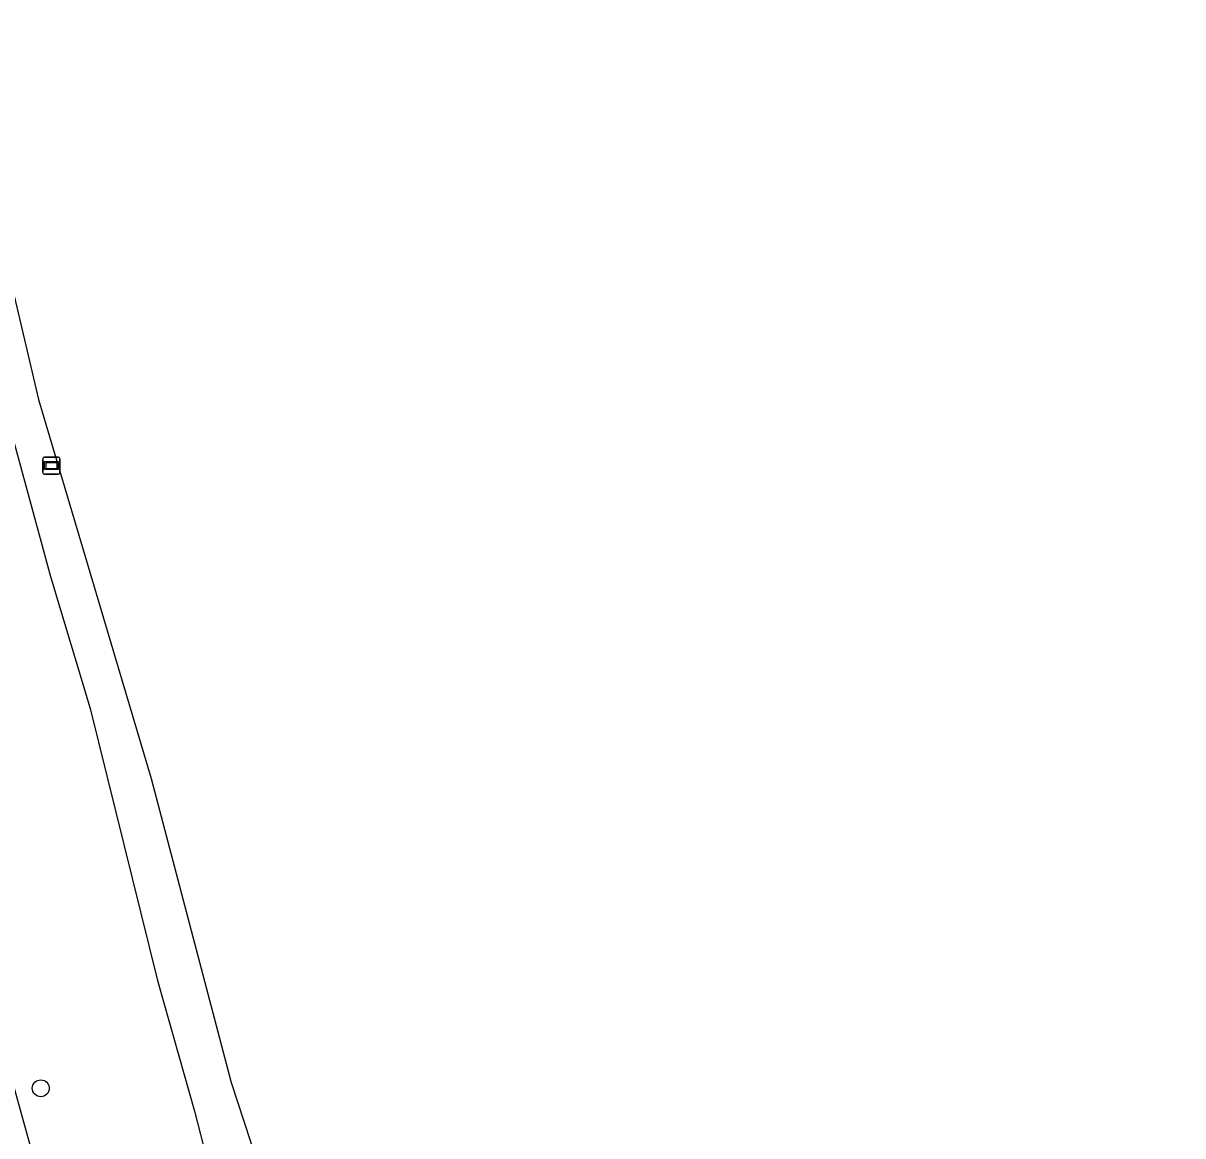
# Model space of a CAD drawing. Extents: x 158038 to 159242, y 380133 to 381214.
# Drawn here: x 159087.6 to 159154.8, y 380973.5 to 381038 of the extents above; entities that cross this region are included whole.
import ezdxf

# ---------------------------------------------------------------- set-up
doc = ezdxf.new("R2010")
doc.units = 0
for name, color, linetype in [('IMGEO_Boom', 7, 'Continuous'), ('IMGEO_Fietspad_open', 7, 'Continuous'), ('IMGEO_Groenvoorziening', 7, 'Continuous'), ('IMGEO_Verklikker', 7, 'Continuous'), ('IMGEO_Waterloop', 7, 'Continuous')]:
    doc.layers.add(name, color=color, linetype=linetype)

msp = doc.modelspace()

# ---------------------------------------------------------------- linework, layer by layer
at = {"layer": 'IMGEO_Boom'}
msp.add_circle((159088.572, 380976.27), 0.489, dxfattribs=at)
at = {"layer": 'IMGEO_Fietspad_open'}
msp.add_lwpolyline([(159125.106, 380838.909), (159086.142, 380979.46)], dxfattribs=at)
at = {"layer": 'IMGEO_Groenvoorziening'}
msp.add_lwpolyline([(159059.506, 381116.638), (159069.605, 381077.19), (159076.697, 381051.633), (159089.14, 381005.934), (159091.442, 380998.293), (159095.335, 380982.52), (159097.489, 380974.942), (159102.788, 380954.289), (159115.909, 380907.9), (159121.569, 380885.907), (159125.518, 380869.885), (159128.855, 380857.251), (159131.956, 380846.552), (159132.786, 380844.954), (159133.375, 380844.629)], dxfattribs=at)
at = {"layer": 'IMGEO_Verklikker'}
for p, q in [((159088.691, 381011.963), (159088.691, 381012.763)), ((159088.691, 381012.763), (159088.691, 381011.963)), ((159088.791, 381012.863), (159089.581, 381012.863)), ((159089.581, 381012.863), (159088.791, 381012.863)), ((159089.681, 381012.763), (159089.681, 381011.963)), ((159089.681, 381011.963), (159089.681, 381012.763)), ((159089.581, 381011.863), (159088.791, 381011.863)), ((159088.791, 381011.863), (159089.581, 381011.863))]:
    msp.add_line(p, q, dxfattribs=at)
for points in [[(159088.792, 381012.595), (159089.58, 381012.595), (159089.58, 381012.131), (159088.792, 381012.131), (159088.792, 381012.595)], [(159088.857, 381012.53), (159088.857, 381012.196), (159089.515, 381012.196), (159089.515, 381012.53), (159088.857, 381012.53)]]:
    msp.add_lwpolyline(points, dxfattribs=at)
for centre, start, end in [((159088.791, 381012.763), 90, 180), ((159088.791, 381012.763), 90, 180), ((159089.581, 381012.763), 0, 90), ((159089.581, 381012.763), 360, 90), ((159088.791, 381011.963), 180, 270), ((159088.791, 381011.963), 180, 270), ((159089.581, 381011.963), 270, 0), ((159089.581, 381011.963), 270, 0)]:
    msp.add_arc(centre, 0.1, start, end, dxfattribs=at)
at = {"layer": 'IMGEO_Waterloop'}
msp.add_lwpolyline([(159079.098, 381051.698), (159085.535, 381028.466), (159088.448, 381016.207), (159094.969, 380994.226), (159099.603, 380976.597), (159100.728, 380973.186), (159105.601, 380955.619), (159111.82, 380934), (159116.966, 380915.374), (159122.27, 380896.511), (159126.959, 380880.404), (159130.925, 380865.842), (159133.056, 380858.404), (159133.882, 380854.322), (159134.035, 380852.502), (159134.873, 380849.176), (159135.877, 380846.128), (159137.773, 380840.488), (159138.873, 380835.994), (159140.235, 380830.612), (159141.9, 380825.464), (159143.776, 380819.552), (159145.969, 380812.878), (159154.754, 380780.168)], dxfattribs=at)

doc.saveas('drawing.dxf')
